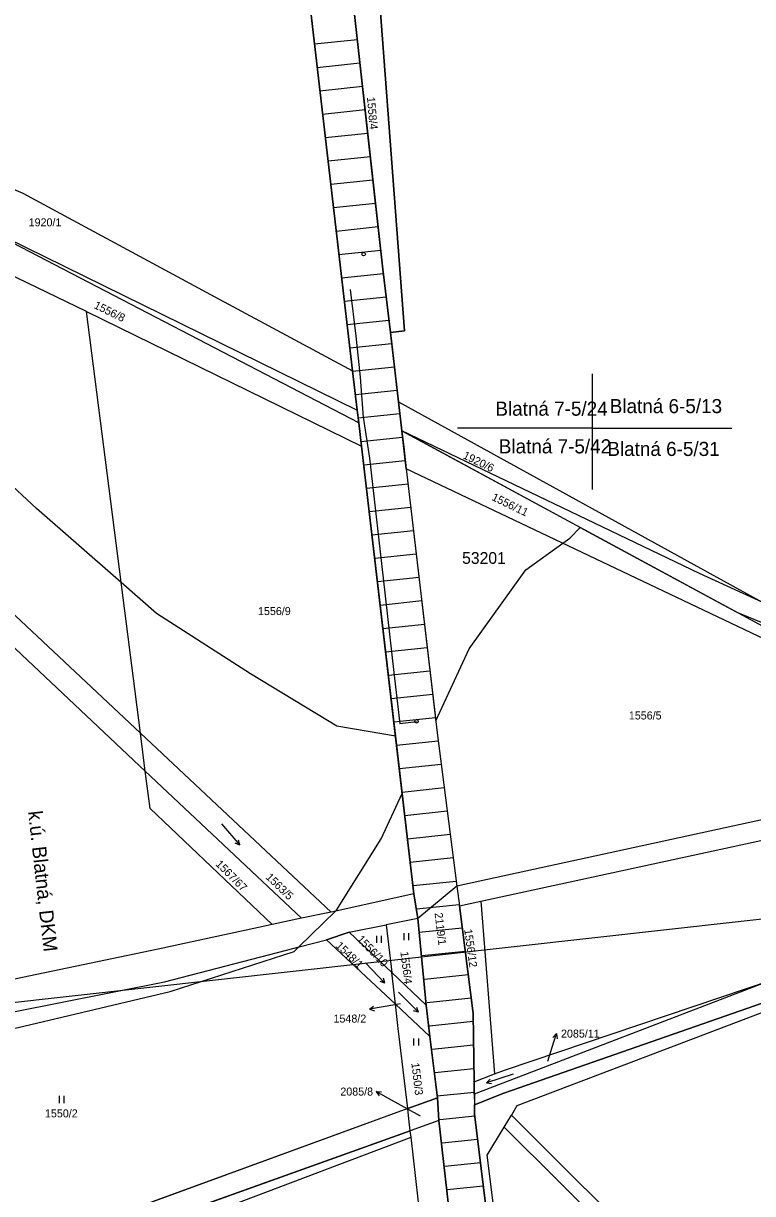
# Model space of a CAD drawing. Extents: x -794765 to -785424, y -1118958 to -1108731.
# Drawn here: x -792620.8 to -792465.9, y -1111162.6 to -1110914 of the extents above; entities that cross this region are included whole.
import ezdxf

# ---------------------------------------------------------------- set-up
doc = ezdxf.new("R2010")
doc.units = 0
for name, color, linetype in [('Level 66', 7, 'Continuous'), ('Level 71', 7, 'Continuous'), ('Level 75', 7, 'Continuous'), ('Level 76', 7, 'Continuous'), ('Level 78', 7, 'Continuous'), ('Level 80', 7, 'Continuous'), ('Level 81', 7, 'Continuous'), ('Vrstva 1', 7, 'Continuous'), ('Vrstva 53', 7, 'Continuous')]:
    doc.layers.add(name, color=color, linetype=linetype)

msp = doc.modelspace()

# ---------------------------------------------------------------- linework, layer by layer
at = {"layer": 'Level 66'}
for p, q in [((-792578.79, -1111084.05), (-792574.86, -1111088.58)), ((-792574.86, -1111088.58), (-792575.12, -1111087.52)), ((-792574.86, -1111088.58), (-792575.88, -1111088.17)), ((-792545.77, -1111109.33), (-792545.77, -1111107.83)), ((-792544.77, -1111109.33), (-792544.77, -1111107.83)), ((-792539.95, -1111108.76), (-792539.95, -1111107.26)), ((-792538.95, -1111108.76), (-792538.95, -1111107.26)), ((-792548.19, -1111113.6), (-792544.02, -1111117.92)), ((-792544.02, -1111117.92), (-792545.06, -1111117.56)), ((-792544.02, -1111117.92), (-792544.34, -1111116.86)), ((-792541.14, -1111119.85), (-792536.89, -1111124.09)), ((-792536.89, -1111124.09), (-792537.94, -1111123.75)), ((-792536.89, -1111124.09), (-792537.23, -1111123.04)), ((-792537.86, -1111131.16), (-792537.86, -1111129.66)), ((-792536.86, -1111131.16), (-792536.86, -1111129.66)), ((-792516.78, -1111137.21), (-792522.48, -1111139.06)), ((-792522.48, -1111139.06), (-792521.71, -1111138.28)), ((-792522.48, -1111139.06), (-792521.4, -1111139.24)), ((-792613.17, -1111143.37), (-792613.17, -1111141.87)), ((-792612.17, -1111143.37), (-792612.17, -1111141.87))]:
    msp.add_line(p, q, dxfattribs=at)
at = {"layer": 'Level 71'}
msp.add_lwpolyline([(-792522.06, -1110204.41), (-792422.02, -1111099.6), (-792720.93, -1111133), (-792820.96, -1110237.81)], close=True, dxfattribs=at)
at = {"layer": 'Level 75'}
for p, q in [((-792607.46, -1110975.2), (-792657.58, -1110951.05)), ((-792596, -1111064.78), (-792607.46, -1110975.2)), ((-792607.46, -1110975.2), (-792549, -1111003.82)), ((-792541.16, -1110994.37), (-792542.88, -1110979.67)), ((-792549.9, -1110996.2), (-792550.9, -1110987.8)), ((-792540.43, -1111000.58), (-792541.16, -1110994.37)), ((-792541.16, -1110994.37), (-792463.74, -1111037.04)), ((-792549.9, -1110996.2), (-792549.58, -1110998.89)), ((-792549.58, -1110998.89), (-792549, -1111003.82)), ((-792539.49, -1111008.64), (-792540.43, -1111000.58)), ((-792540.43, -1111000.58), (-792430.06, -1111060.32)), ((-792549, -1111003.82), (-792537.86, -1111098.92)), ((-792594.96, -1111072.84), (-792596, -1111064.78)), ((-792596, -1111064.78), (-792555.48, -1111102.81)), ((-792594.96, -1111072.84), (-792561.76, -1111104.08)), ((-792593.93, -1111080.76), (-792594.96, -1111072.84)), ((-792407.26, -1111070.93), (-792528.74, -1111097.29)), ((-792568, -1111105.43), (-792593.93, -1111080.76)), ((-792528.74, -1111097.29), (-792537.05, -1111104.14)), ((-792528.74, -1111097.29), (-792528.2, -1111101.48)), ((-792537.86, -1111098.92), (-792555.48, -1111102.81)), ((-792537.05, -1111104.14), (-792537.86, -1111098.92)), ((-792528.2, -1111101.48), (-792523.64, -1111100.49)), ((-792523.64, -1111100.49), (-792520.72, -1111137.19)), ((-792555.48, -1111102.81), (-792561.76, -1111104.08)), ((-792568, -1111105.43), (-792570.92, -1111106.06)), ((-792561.76, -1111104.08), (-792568, -1111105.43)), ((-792537.05, -1111104.14), (-792543.77, -1111105.48)), ((-792535.27, -1111122.6), (-792537.05, -1111104.14)), ((-792556.43, -1111108.67), (-792551.61, -1111107.04)), ((-792551.61, -1111107.04), (-792543.77, -1111105.48)), ((-792542.58, -1111115.64), (-792551.61, -1111107.04)), ((-792543.77, -1111105.48), (-792542.58, -1111115.64)), ((-792556.43, -1111108.67), (-792541.79, -1111122.35)), ((-792542.58, -1111115.64), (-792535.27, -1111122.6)), ((-792541.79, -1111122.35), (-792542.58, -1111115.64)), ((-792461.55, -1111117.1), (-792525.05, -1111141.46)), ((-792541.79, -1111122.35), (-792534.46, -1111129.2)), ((-792535.27, -1111122.6), (-792534.46, -1111129.2)), ((-792534.46, -1111129.2), (-792532.87, -1111142.24)), ((-792525.09, -1111138.89), (-792520.72, -1111137.19)), ((-792525.05, -1111141.46), (-792525.09, -1111138.89)), ((-792539.2, -1111144.55), (-792532.87, -1111142.24)), ((-792532.87, -1111142.24), (-792532.58, -1111147.1)), ((-792525.05, -1111141.46), (-792525.02, -1111143.72)), ((-792539.2, -1111144.55), (-792667.43, -1111191.37)), ((-792532.58, -1111147.1), (-792538.65, -1111149.27)), ((-792518.72, -1111148.52), (-792517.15, -1111145.92)), ((-792776.7, -1111234.46), (-792538.65, -1111149.27)), ((-792538.49, -1111150.63), (-792538.65, -1111149.27)), ((-792576.63, -1111165.08), (-792538.49, -1111150.63)), ((-792522.49, -1111287.63), (-792538.49, -1111150.63))]:
    msp.add_line(p, q, dxfattribs=at)
for points in [[(-792550.9, -1110987.8), (-792552.78, -1110972.03), (-792564.11, -1110874.31)], [(-792552.69, -1110892.25), (-792544.47, -1110966.23), (-792542.88, -1110979.67)], [(-792542.88, -1110979.67), (-792539.9, -1110979.32), (-792546.47, -1110891.94)], [(-792706.73, -1110917.69), (-792684.76, -1110922.93), (-792620.98, -1110950.08), (-792581.1, -1110971.6), (-792550.9, -1110987.8)], [(-792706.25, -1110921.25), (-792624.55, -1110959.47), (-792549.9, -1110996.2)], [(-792549.58, -1110998.89), (-792626.78, -1110958.8), (-792692.49, -1110929.97), (-792705.49, -1110926.94)], [(-792463.74, -1111037.04), (-792477.2, -1111030.88), (-792540.43, -1111000.58)], [(-792430.06, -1111060.32), (-792464.77, -1111044.16), (-792539.49, -1111008.64)], [(-792539.49, -1111008.64), (-792532.91, -1111064.71), (-792528.74, -1111097.29)], [(-792649.74, -1111021.63), (-792635.07, -1111035.1), (-792594.96, -1111072.84)], [(-792523.64, -1111100.49), (-792407.92, -1111075.39), (-792361.39, -1111070.62), (-792338.58, -1111065.63), (-792294.17, -1111048.39), (-792250.44, -1111024.74)], [(-792525.02, -1111143.72), (-792518.75, -1111141.25), (-792515.51, -1111140.14), (-792435.87, -1111112.41), (-792407.53, -1111106.87), (-792325.89, -1111094.91), (-792306.91, -1111091.93)], [(-792525.09, -1111138.89), (-792525.29, -1111124.35), (-792528.2, -1111101.48)], [(-792366.71, -1111103.99), (-792433.98, -1111112.84), (-792515.99, -1111144), (-792517.15, -1111145.92)], [(-792570.92, -1111106.06), (-792592.23, -1111110.68), (-792760.81, -1111145.88)], [(-792687.86, -1111136.86), (-792590.9, -1111117.64), (-792564.96, -1111110.89), (-792562.23, -1111110.18), (-792556.43, -1111108.67)], [(-792520.72, -1111137.19), (-792518.44, -1111136.3), (-792461.55, -1111117.1)], [(-792539.2, -1111144.55), (-792540.84, -1111130.47), (-792541.19, -1111127.51), (-792541.79, -1111122.35)], [(-792538.65, -1111149.27), (-792538.95, -1111146.74), (-792539.2, -1111144.55)], [(-792505.91, -1111301.51), (-792524.99, -1111145.74), (-792525.02, -1111143.72)], [(-792532.58, -1111147.1), (-792528.81, -1111180.11), (-792518.85, -1111267.98), (-792513.59, -1111316.17)], [(-792517.15, -1111145.92), (-792423.26, -1111239.64), (-792357.6, -1111335.76), (-792338.38, -1111364.85), (-792336.88, -1111388.24)], [(-792508.06, -1111268.24), (-792522.3, -1111154.46), (-792518.72, -1111148.52)], [(-792415.46, -1111255.88), (-792424.87, -1111241.75), (-792518.72, -1111148.52)]]:
    msp.add_lwpolyline(points, dxfattribs=at)
at = {"layer": 'Level 78'}
for p, q in [((-792559, -1110918.37), (-792549.89, -1110917.41)), ((-792558.43, -1110923.34), (-792549.34, -1110922.38)), ((-792557.85, -1110928.3), (-792548.79, -1110927.35)), ((-792557.27, -1110933.27), (-792548.24, -1110932.32)), ((-792556.7, -1110938.24), (-792547.69, -1110937.29)), ((-792556.12, -1110943.2), (-792547.13, -1110942.26)), ((-792555.55, -1110948.17), (-792546.58, -1110947.23)), ((-792554.97, -1110953.14), (-792546.03, -1110952.2)), ((-792554.39, -1110958.11), (-792545.48, -1110957.17)), ((-792553.82, -1110963.07), (-792544.92, -1110962.14)), ((-792553.24, -1110968.04), (-792544.37, -1110967.11)), ((-792552.66, -1110973.01), (-792543.78, -1110972.07)), ((-792552.07, -1110977.97), (-792543.2, -1110977.04)), ((-792551.48, -1110982.94), (-792542.61, -1110982)), ((-792550.89, -1110987.9), (-792542.03, -1110986.97)), ((-792550.3, -1110992.87), (-792541.45, -1110991.94)), ((-792549.71, -1110997.83), (-792540.86, -1110996.9)), ((-792549.12, -1111002.8), (-792540.28, -1111001.87)), ((-792548.54, -1111007.77), (-792539.7, -1111006.84)), ((-792547.96, -1111012.73), (-792539.11, -1111011.8)), ((-792547.37, -1111017.7), (-792538.53, -1111016.77)), ((-792546.79, -1111022.66), (-792537.95, -1111021.73)), ((-792546.21, -1111027.63), (-792537.37, -1111026.7)), ((-792545.63, -1111032.6), (-792536.78, -1111031.67)), ((-792545.05, -1111037.56), (-792536.2, -1111036.63)), ((-792544.47, -1111042.53), (-792535.62, -1111041.6)), ((-792543.88, -1111047.5), (-792535.04, -1111046.57)), ((-792543.3, -1111052.46), (-792534.46, -1111051.53)), ((-792542.72, -1111057.43), (-792533.87, -1111056.5)), ((-792542.14, -1111062.4), (-792533.29, -1111061.47)), ((-792541.56, -1111067.36), (-792532.69, -1111066.43)), ((-792540.97, -1111072.33), (-792532.06, -1111071.39)), ((-792540.39, -1111077.29), (-792531.42, -1111076.35)), ((-792539.81, -1111082.26), (-792530.79, -1111081.31)), ((-792539.23, -1111087.23), (-792530.15, -1111086.27)), ((-792538.65, -1111092.19), (-792529.52, -1111091.23)), ((-792538.07, -1111097.16), (-792528.89, -1111096.2)), ((-792537.36, -1111102.11), (-792528.25, -1111101.16)), ((-792536.73, -1111107.07), (-792527.62, -1111106.12)), ((-792536.18, -1111112.04), (-792526.99, -1111111.08)), ((-792535.64, -1111117.02), (-792526.35, -1111116.04)), ((-792535.09, -1111121.99), (-792525.72, -1111121)), ((-792534.55, -1111126.96), (-792525.27, -1111125.98)), ((-792534, -1111131.93), (-792525.2, -1111131)), ((-792533.46, -1111136.9), (-792525.13, -1111136.02)), ((-792532.91, -1111141.87), (-792525.06, -1111141.04)), ((-792532.38, -1111146.84), (-792524.95, -1111146.06)), ((-792531.84, -1111151.81), (-792524.34, -1111151.02)), ((-792531.31, -1111156.78), (-792523.74, -1111155.98)), ((-792530.78, -1111161.75), (-792523.13, -1111160.95))]:
    msp.add_line(p, q, dxfattribs=at)
at = {"layer": 'Level 80'}
for p, q in [((-792547.34, -1111123.46), (-792546.45, -1111122.79)), ((-792540.7, -1111122.31), (-792544.39, -1111122.94)), ((-792544.39, -1111122.94), (-792547.34, -1111123.46)), ((-792547.34, -1111123.46), (-792546.27, -1111123.78)), ((-792508.49, -1111131.49), (-792507.61, -1111128.62)), ((-792507.61, -1111128.62), (-792508.38, -1111129.43)), ((-792507.61, -1111128.62), (-792507.43, -1111129.72)), ((-792509.4, -1111134.48), (-792508.49, -1111131.49)), ((-792543.28, -1111142.39), (-792545.91, -1111140.94)), ((-792545.91, -1111140.94), (-792544.79, -1111140.98)), ((-792545.91, -1111140.94), (-792545.27, -1111141.86)), ((-792536.49, -1111146.17), (-792543.28, -1111142.39))]:
    msp.add_line(p, q, dxfattribs=at)
at = {"layer": 'Level 81'}
msp.add_line((-792541.78, -1111065.45), (-792540.36, -1111077.61), dxfattribs=at)
for points in [[(-792586.02, -1110672.57), (-792585.71, -1110675.6), (-792583.08, -1110701.05), (-792573.72, -1110796.5), (-792564.67, -1110869.51), (-792564.11, -1110874.31), (-792552.78, -1110972.03), (-792550.9, -1110987.8), (-792549.9, -1110996.2), (-792549.58, -1110998.89), (-792549, -1111003.82), (-792541.78, -1111065.45)], [(-792403.81, -1110901.73), (-792439.04, -1110907.7), (-792499.13, -1110889.58), (-792547.75, -1110874.91), (-792547.02, -1110884.64), (-792546.47, -1110891.94), (-792539.9, -1110979.32), (-792542.88, -1110979.67), (-792544.47, -1110966.23), (-792546.44, -1110948.47), (-792552.69, -1110892.25), (-792554.86, -1110872.76), (-792555.3, -1110868.45), (-792561.36, -1110798.02), (-792570.87, -1110718.09)], [(-792541.78, -1111065.45), (-792544.71, -1111064.91), (-792554.28, -1111063.31), (-792572.63, -1111052.15), (-792592.56, -1111039.39), (-792600.09, -1111032.8), (-792618.08, -1111017.06), (-792639.62, -1110997.12), (-792659.55, -1110968.41), (-792667.08, -1110946.47), (-792669.12, -1110940.5), (-792669.15, -1110940.21), (-792669.29, -1110938.54), (-792670.09, -1110929.18), (-792672.31, -1110903.02), (-792671.51, -1110873.51), (-792652.71, -1110851.45)], [(-792502.58, -1111021.07), (-792469.43, -1111039.01), (-792468.75, -1111039.28), (-792459.44, -1111043.12), (-792446.75, -1111049.1), (-792429.83, -1111058.48), (-792416.3, -1111066.16), (-792405.82, -1111070.69), (-792397.45, -1111074.32), (-792361.39, -1111070.62), (-792338.58, -1111065.63), (-792294.17, -1111048.39), (-792268.64, -1111034.59), (-792272.64, -1111031.99), (-792271.45, -1111031.34), (-792276.3, -1111029.6), (-792285.84, -1111023.39), (-792286.67, -1111023.19), (-792305.1, -1111013.27), (-792320.46, -1110994.34), (-792328.81, -1110984.69), (-792324.22, -1110984.26), (-792306.75, -1110982.64), (-792305.09, -1110982.49)], [(-792502.58, -1111021.07), (-792540.43, -1111000.58), (-792540.04, -1111003.93), (-792539.49, -1111008.64), (-792533.21, -1111062.16)], [(-792533.21, -1111062.16), (-792526.16, -1111046.86), (-792514.11, -1111030.08), (-792506.26, -1111024.43), (-792504.77, -1111023.36), (-792502.58, -1111021.07)], [(-792791.33, -1111152.25), (-792791.31, -1111152.25), (-792776.02, -1111151.63), (-792753.97, -1111149.8), (-792751.2, -1111149.41), (-792720.45, -1111145.14), (-792706.43, -1111141.93), (-792687.02, -1111139.11), (-792663.57, -1111135.7), (-792621.96, -1111127.34), (-792589.68, -1111119.7), (-792563.31, -1111111.15), (-792562.35, -1111110.21), (-792554.56, -1111102.61), (-792554.32, -1111102.37), (-792544.83, -1111087.26), (-792540.36, -1111077.61)], [(-792540.36, -1111077.61), (-792537.86, -1111098.92), (-792537.05, -1111104.14), (-792535.27, -1111122.6), (-792542.58, -1111115.64), (-792551.61, -1111107.04), (-792556.43, -1111108.67), (-792541.79, -1111122.35), (-792534.46, -1111129.2), (-792532.87, -1111142.24), (-792539.2, -1111144.55), (-792667.43, -1111191.37), (-792779.93, -1111232.45)], [(-792367.04, -1111100.94), (-792407.53, -1111106.87), (-792435.87, -1111112.41), (-792515.51, -1111140.14), (-792518.75, -1111141.25), (-792525.02, -1111143.72), (-792524.99, -1111145.74), (-792505.91, -1111301.51)]]:
    msp.add_lwpolyline(points, dxfattribs=at)
for points in [[(-792748.07, -1110820.72), (-792741.94, -1110841.19), (-792706.73, -1110917.69), (-792706.25, -1110921.25), (-792705.49, -1110926.94), (-792705.13, -1110928.13), (-792691.17, -1110974.88), (-792685.13, -1110983.83), (-792632.98, -1111030.07), (-792596, -1111064.78), (-792555.48, -1111102.81), (-792561.76, -1111104.08), (-792594.96, -1111072.84), (-792635.07, -1111035.1), (-792688.16, -1110986.32), (-792695.26, -1110976.07), (-792710.98, -1110925.3), (-792712.64, -1110918.26), (-792713.3, -1110915.46), (-792731.99, -1110873.46), (-792745.89, -1110842.22), (-792754.03, -1110819.61), (-792750.58, -1110820.25)], [(-792517.98, -1111326.2), (-792513.59, -1111316.17), (-792518.85, -1111267.98), (-792528.81, -1111180.11), (-792532.58, -1111147.1), (-792538.65, -1111149.27), (-792776.7, -1111234.46), (-792770.8, -1111238.65), (-792703.9, -1111286.15), (-792670.29, -1111310.02), (-792627.37, -1111340.5), (-792595.54, -1111363.1), (-792551.86, -1111394.12), (-792546.43, -1111397.96), (-792500.86, -1111430.2), (-792508.08, -1111366.67), (-792508.69, -1111361.05), (-792514.27, -1111357.95), (-792526.4, -1111351.2), (-792521.85, -1111335.05)]]:
    msp.add_lwpolyline(points, close=True, dxfattribs=at)
at = {"layer": 'Vrstva 1'}
for p, q in [((-792500, -1110988.42), (-792500, -1111000)), ((-792500, -1111000), (-792528.65, -1111000)), ((-792500, -1111000), (-792470.33, -1111000)), ((-792500, -1111000), (-792500, -1111013.03)), ((-792537.33, -1111062.41), (-792540.88, -1111062.8))]:
    msp.add_line(p, q, dxfattribs=at)
for points in [[(-792551.43, -1110970.53), (-792550.23, -1110980.45), (-792549.3, -1110989.16), (-792548.67, -1110997.72)], [(-792548.68, -1110997.68), (-792547.32, -1111006.33), (-792545.95, -1111018.16), (-792544.4, -1111031.88), (-792542.13, -1111051.91), (-792540.88, -1111062.8)]]:
    msp.add_lwpolyline(points, dxfattribs=at)
for centre in [(-792548.57, -1110963.03), (-792537.34, -1111062.29)]:
    msp.add_circle(centre, 0.375, dxfattribs=at)
at = {"layer": 'Vrstva 53'}
for points in [[(-792481.17, -1111602.31), (-792488.97, -1111536.76), (-792495.59, -1111476.54), (-792499.9, -1111437.31), (-792500.86, -1111430.2), (-792508.08, -1111366.67), (-792513.59, -1111316.17), (-792518.85, -1111267.98), (-792528.81, -1111180.11), (-792532.58, -1111147.1), (-792532.87, -1111142.24), (-792534.46, -1111129.2), (-792535.27, -1111122.6), (-792537.05, -1111104.14), (-792537.86, -1111098.92), (-792549, -1111003.82), (-792549.58, -1110998.89), (-792549.9, -1110996.2), (-792550.9, -1110987.8), (-792552.78, -1110972.03), (-792564.11, -1110874.31), (-792564.67, -1110869.51), (-792573.72, -1110796.5), (-792583.08, -1110701.05)], [(-792570.87, -1110718.09), (-792561.36, -1110798.02), (-792555.3, -1110868.45), (-792552.69, -1110892.25), (-792544.47, -1110966.23), (-792542.88, -1110979.67), (-792541.16, -1110994.37), (-792540.43, -1111000.58), (-792539.49, -1111008.64), (-792532.91, -1111064.71), (-792528.74, -1111097.29), (-792528.2, -1111101.48), (-792525.29, -1111124.35), (-792525.09, -1111138.89), (-792525.02, -1111143.72), (-792524.99, -1111145.74), (-792505.91, -1111301.51)]]:
    msp.add_lwpolyline(points, dxfattribs=at)

# ---------------------------------------------------------------- texts
at = {"layer": 'Level 76'}
for s, rotation, p in [('1558/4', 275, (-792547.86, -1110929.69)), ('1556/8', 334, (-792606.01, -1110974.43)), ('1920/6', 334, (-792527.62, -1111006.33)), ('1556/11', 334, (-792521.49, -1111015.2)), ('1567/67', 315, (-792580.14, -1111092.75)), ('1563/5', 316, (-792569.48, -1111095.54)), ('2119/1', 277, (-792533.49, -1111103.02)), ('1556/10', 314, (-792550.12, -1111108.7)), ('1556/12', 278, (-792527.21, -1111106.52)), ('1548/1', 316, (-792554.64, -1111110.1)), ('1556/4', 277, (-792540.75, -1111111.27)), ('1550/3', 277, (-792538.44, -1111134.9))]:
    msp.add_text(s, height=1.7, rotation=rotation, dxfattribs=at).set_placement(p)
for s, p in [('1920/1', (-792619.73, -1110957.11)), ('1556/9', (-792571, -1111039.7)), ('1556/5', (-792492.21, -1111061.88)), ('1548/2', (-792554.96, -1111126.28)), ('2085/11', (-792506.62, -1111129.47)), ('2085/8', (-792553.51, -1111141.78)), ('1550/2', (-792616.26, -1111146.42))]:
    msp.add_text(s, height=1.7, dxfattribs=at).set_placement(p)
at = {"layer": 'Level 81'}
msp.add_text('53201', height=2.5, dxfattribs=at).set_placement((-792527.64, -1111028.82))
at = {"layer": 'Vrstva 1'}
for s, p in [('Blatná 6-5/13', (-792496.27, -1110996.8)), ('Blatná 7-5/24', (-792520.57, -1110997.35)), ('Blatná 7-5/42', (-792519.84, -1111005.35)), ('Blatná 6-5/31', (-792496.78, -1111005.9))]:
    msp.add_text(s, height=3, dxfattribs=at).set_placement(p)
msp.add_text('k.ú. Blatná, DKM', height=3, rotation=276.3763, dxfattribs=at).set_placement((-792619.87, -1111081.45))

doc.saveas('drawing.dxf')
